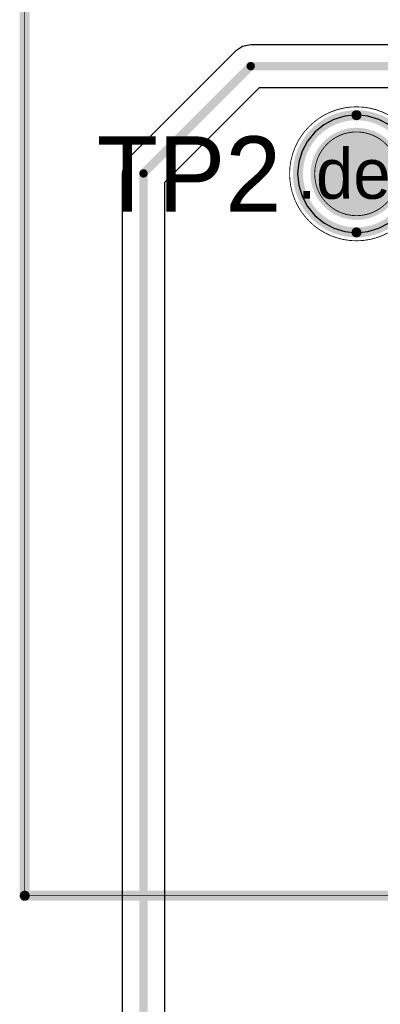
# Model space of a CAD drawing. Header units: millimetres. Extents: x 138 to 555, y 26 to 334.
# Tile 427 of 656: x 204 to 208, y 288 to 300. Entities that reach past the tile are written whole.
import ezdxf

# ---------------------------------------------------------------- set-up
doc = ezdxf.new("R2010")
doc.units = ezdxf.units.MM
for name, color, linetype in [('Mechanical20', 56, 'Continuous'), ('Mechanical27', 56, 'Continuous'), ('TopLayer', 1, 'Continuous'), ('TopOverlay', 2, 'Continuous'), ('TopPaste', 8, 'Continuous'), ('TopSolder', 216, 'Continuous')]:
    doc.layers.add(name, color=color, linetype=linetype)

# ---------------------------------------------------------------- blocks, each defined once
blk = doc.blocks.new('TP_SMD_1MM_566')
at = {"layer": 'Mechanical20'}
for points, const_width in [([(0.8, 0, 1), (-0.8, 0, 1)], 0.01), ([(-0.803, 0, 1), (-0.798, 0, 1)], 0.005), ([(0.798, 0, 1), (0.803, 0, 1)], 0.005)]:
    blk.add_lwpolyline(points, format="xyb", close=True, dxfattribs=dict(at, const_width=const_width))
at = {"layer": 'Mechanical27'}
for points, const_width in [([(0.5, 0, 1), (-0.5, 0, 1)], 0.01), ([(-0.502, 0, 1), (-0.497, 0, 1)], 0.005), ([(0.497, 0, 1), (0.502, 0, 1)], 0.005)]:
    blk.add_lwpolyline(points, format="xyb", close=True, dxfattribs=dict(at, const_width=const_width))
at = {"layer": 'TopLayer', "const_width": 0.5}
blk.add_lwpolyline([(-0.25, 0, 1), (0.25, 0, 1)], format="xyb", close=True, dxfattribs=at)
at = {"layer": 'TopOverlay'}
for points, const_width in [([(0.7, 0, 1), (-0.7, 0, 1)], 0.12), ([(-0.73, 0, 1), (-0.67, 0, 1)], 0.06), ([(0.67, 0, 1), (0.73, 0, 1)], 0.06)]:
    blk.add_lwpolyline(points, format="xyb", close=True, dxfattribs=dict(at, const_width=const_width))
at = {"layer": 'TopPaste', "const_width": 0.5}
blk.add_lwpolyline([(-0.25, 0, 1), (0.25, 0, 1)], format="xyb", close=True, dxfattribs=at)
at = {"layer": 'TopSolder', "const_width": 0.55}
blk.add_lwpolyline([(-0.275, 0, 1), (0.275, 0, 1)], format="xyb", close=True, dxfattribs=at)
blk = doc.blocks.new('CON_FCI_20021311_XXX20XXLF_MOD_MB1299_953')
at = {"layer": 'Mechanical27', "const_width": 0.01}
for points in [[(9.271, -6.985), (9.271, 7.015)], [(9.271, -6.985), (-9.129, -6.985)]]:
    blk.add_lwpolyline(points, dxfattribs=at)
at = {"layer": 'Mechanical27', "const_width": 0.005}
blk.add_lwpolyline([(9.269, -6.985, 1), (9.274, -6.985, 1)], format="xyb", close=True, dxfattribs=at)
blk.add_lwpolyline([(9.269, -6.985, 1), (9.274, -6.985, 1)], format="xyb", close=True, dxfattribs=at)
at = {"layer": 'TopOverlay', "const_width": 0.12}
for points in [[(9.271, -6.985), (9.271, 7.015)], [(9.271, -6.985), (-9.129, -6.985)]]:
    blk.add_lwpolyline(points, dxfattribs=at)
at = {"layer": 'TopOverlay', "const_width": 0.06}
blk.add_lwpolyline([(9.241, -6.985, 1), (9.301, -6.985, 1)], format="xyb", close=True, dxfattribs=at)
blk.add_lwpolyline([(9.241, -6.985, 1), (9.301, -6.985, 1)], format="xyb", close=True, dxfattribs=at)

msp = doc.modelspace()

# ---------------------------------------------------------------- linework, layer by layer
at = {"layer": 'TopLayer'}
for p, q in [((206.557, 299.228), (206.474, 299.173)), ((206.655, 299.248), (206.557, 299.228)), ((209.648, 299.248), (206.655, 299.248)), ((206.474, 299.173), (205.193, 297.892)), ((205.628, 297.606), (206.76, 298.738)), ((206.76, 298.738), (209.648, 298.738)), ((207.782, 298.397), (207.651, 298.357)), ((207.92, 298.41), (207.782, 298.397)), ((208.057, 298.397), (207.92, 298.41)), ((208.189, 298.357), (208.057, 298.397)), ((207.529, 298.292), (207.422, 298.204)), ((207.651, 298.357), (207.529, 298.292)), ((208.31, 298.292), (208.189, 298.357)), ((207.422, 298.204), (207.335, 298.098)), ((207.335, 298.098), (207.27, 297.976)), ((207.27, 297.976), (207.23, 297.844)), ((205.138, 297.809), (205.118, 297.712)), ((205.193, 297.892), (205.138, 297.809)), ((207.23, 297.844), (207.216, 297.707)), ((205.118, 297.712), (205.118, 243.338)), ((207.216, 297.707), (207.23, 297.57)), ((205.628, 243.338), (205.628, 297.606)), ((207.23, 297.57), (207.27, 297.438)), ((207.27, 297.438), (207.335, 297.316)), ((207.335, 297.316), (207.422, 297.209)), ((207.422, 297.209), (207.529, 297.122)), ((207.529, 297.122), (207.651, 297.057)), ((208.189, 297.057), (208.31, 297.122)), ((207.651, 297.057), (207.782, 297.017)), ((207.782, 297.017), (207.92, 297.003)), ((207.92, 297.003), (208.057, 297.017)), ((208.057, 297.017), (208.189, 297.057))]:
    msp.add_line(p, q, dxfattribs=at)
for points, const_width in [([(205.373, 297.712), (206.655, 298.993)], 0.1), ([(206.655, 298.993), (210.303, 298.993)], 0.1), ([(208.04, 297.723), (210.303, 297.723)], 0.3), ([(205.373, 243.338), (205.373, 297.712)], 0.1)]:
    msp.add_lwpolyline(points, dxfattribs=dict(at, const_width=const_width))
for points, const_width in [([(206.63, 298.993, 1), (206.68, 298.993, 1)], 0.05), ([(206.63, 298.993, 1), (206.68, 298.993, 1)], 0.05), ([(207.965, 297.723, 1), (208.115, 297.723, 1)], 0.15), ([(205.348, 297.712, 1), (205.398, 297.712, 1)], 0.05), ([(205.348, 297.712, 1), (205.398, 297.712, 1)], 0.05)]:
    msp.add_lwpolyline(points, format="xyb", close=True, dxfattribs=dict(at, const_width=const_width))

# ---------------------------------------------------------------- block references
at = {"rotation": 270}
for name, p in [('CON_FCI_20021311_XXX20XXLF_MOD_MB1299_953', (210.938, 298.358)), ('TP_SMD_1MM_566', (207.92, 297.707))]:
    msp.add_blockref(name, p, dxfattribs=at)

# ---------------------------------------------------------------- texts
at = {"layer": 'Mechanical27'}
msp.add_text('.designator', height=0.6, dxfattribs=at).set_placement((207.213, 297.409))
at = {"layer": 'TopOverlay'}
msp.add_text('TP2', height=0.9, dxfattribs=at).set_placement((204.813, 297.254))

doc.saveas('drawing.dxf')
